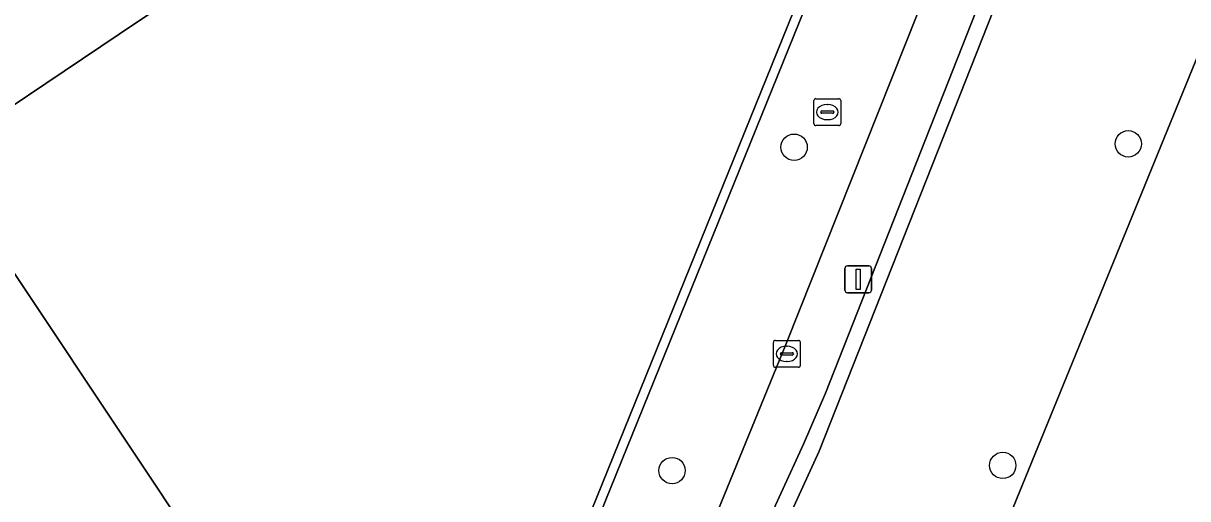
# Model space of a CAD drawing. Extents: x 161087 to 161926, y 382572 to 383873.
# Drawn here: x 161710.88 to 161754.14, y 382982.75 to 383000.4 of the extents above; entities that cross this region are included whole.
import ezdxf

# ---------------------------------------------------------------- set-up
doc = ezdxf.new("R2010")
doc.units = 0
for name, color, linetype in [('IMGEO_Boom', 7, 'Continuous'), ('IMGEO_Erf', 7, 'Continuous'), ('IMGEO_Groenvoorziening', 7, 'Continuous'), ('IMGEO_Haag', 7, 'Continuous'), ('IMGEO_Kolk', 7, 'Continuous'), ('IMGEO_Lichtmast', 7, 'Continuous'), ('IMGEO_Muur', 7, 'Continuous'), ('IMGEO_Pand', 7, 'Continuous'), ('IMGEO_Rioolput', 7, 'Continuous'), ('IMGEO_Voetpad_open', 7, 'Continuous'), ('IMGEO_Walbescherming', 7, 'Continuous'), ('IMGEO_Waterloop', 7, 'Continuous')]:
    doc.layers.add(name, color=color, linetype=linetype)

msp = doc.modelspace()

# ---------------------------------------------------------------- linework, layer by layer
at = {"layer": 'IMGEO_Boom'}
for centre in [(161751.93, 382995.927), (161739.517, 382995.802), (161734.983, 382983.795), (161747.268, 382983.986)]:
    msp.add_circle(centre, 0.489, dxfattribs=at)
at = {"layer": 'IMGEO_Erf'}
msp.add_lwpolyline([(161741.948, 383006.903), (161747.272, 383020.049), (161746.435, 383021.464), (161736.382, 383014.719), (161714.445, 383000), (161707.658, 382995.446), (161721.113, 382975.256), (161721.244, 382975.057), (161727.583, 382979.426), (161729.066, 382977.055), (161730.157, 382977.79)], close=True, dxfattribs=at)
at = {"layer": 'IMGEO_Groenvoorziening'}
for points in [[(161764.784, 383024.938), (161761.545, 383027.521), (161758.426, 383029.994), (161740.45, 382984.512), (161731.348, 382964.654), (161727.347, 382959.466), (161726.694, 382957.106), (161693.352, 382924.798), (161684.407, 382919.024), (161684.56, 382918.709), (161702.106, 382924.334), (161705.33, 382926.507), (161708.818, 382929.281), (161712.224, 382935.704), (161730.015, 382950.57), (161736.475, 382957.843), (161744.027, 382973.55), (161757.459, 383006.424)], [(161730.52, 382977.756), (161736.46, 382981.759), (161739.215, 382988.479), (161746.557, 383006.929), (161753.87, 383025.593), (161747.477, 383019.703), (161745.252, 383014.216), (161742.9, 383008.325)], [(161742.9, 383008.325), (161745.252, 383014.216), (161747.477, 383019.703), (161747.272, 383020.049), (161741.948, 383006.903), (161730.157, 382977.79), (161730.29, 382977.601), (161730.52, 382977.756)]]:
    msp.add_lwpolyline(points, close=True, dxfattribs=at)
at = {"layer": 'IMGEO_Haag'}
msp.add_lwpolyline([(161742.9, 383008.325), (161745.252, 383014.216), (161747.477, 383019.703), (161747.272, 383020.049), (161741.948, 383006.903), (161730.157, 382977.79), (161730.29, 382977.601), (161730.52, 382977.756)], close=True, dxfattribs=at)
at = {"layer": 'IMGEO_Kolk'}
for p, q in [((161738.747, 382987.703), (161738.747, 382988.555)), ((161738.822, 382988.629), (161739.674, 382988.629)), ((161739.748, 382988.555), (161739.748, 382987.703)), ((161739.006, 382988.123), (161739.006, 382988.135)), ((161739.444, 382988.086), (161739.046, 382988.086)), ((161739.049, 382988.172), (161739.447, 382988.172)), ((161739.235, 382988.409), (161739.26, 382988.409)), ((161739.49, 382988.135), (161739.49, 382988.123)), ((161739.258, 382987.849), (161739.233, 382987.849)), ((161739.674, 382987.629), (161738.822, 382987.629))]:
    msp.add_line(p, q, dxfattribs=at)
for points in [[(161738.747, 382987.703), (161738.747, 382988.555)], [(161738.822, 382988.629), (161739.674, 382988.629)], [(161739.748, 382988.555), (161739.748, 382987.703)], [(161739.674, 382987.629), (161738.822, 382987.629)]]:
    msp.add_lwpolyline(points, dxfattribs=at)
for centre, radius, start, end in [((161738.824, 382988.553), 0.0765, 91.552, 178.448), ((161738.824, 382988.553), 0.0765, 91.552, 178.448), ((161739.672, 382988.553), 0.0765, 1.552, 88.448), ((161739.672, 382988.553), 0.0765, 1.552, 88.448), ((161739.046, 382988.132), 0.0403, 85.8775, 175.7526), ((161739.043, 382988.122), 0.0366, 178.938, 274.7102), ((161739.447, 382988.129), 0.043, 264.8664, 352.4533), ((161739.451, 382988.134), 0.0386, 1.7309, 96.639), ((161738.824, 382987.705), 0.0765, 181.552, 268.448), ((161738.824, 382987.705), 0.0765, 181.552, 268.448), ((161739.672, 382987.705), 0.0765, 271.552, 358.448), ((161739.672, 382987.705), 0.0765, 271.552, 358.448)]:
    msp.add_arc(centre, radius, start, end, dxfattribs=at)
for centre, major_axis, ratio, start_param, end_param in [((161739.234, 382988.129), (-0.387, 0.002), 0.722429, 4.712389, 7.853982), ((161739.259, 382988.129), (-0.39, 0.002), 0.717154, 1.570796, 4.712389)]:
    msp.add_ellipse(centre, major_axis=major_axis, ratio=ratio, start_param=start_param, end_param=end_param, dxfattribs=at)
at = {"layer": 'IMGEO_Lichtmast'}
for p, q in [((161741.402, 382990.498), (161741.402, 382991.298)), ((161741.402, 382991.298), (161741.402, 382990.498)), ((161741.502, 382991.398), (161742.292, 382991.398)), ((161742.292, 382991.398), (161741.502, 382991.398)), ((161742.392, 382991.298), (161742.392, 382990.498)), ((161742.392, 382990.498), (161742.392, 382991.298)), ((161742.292, 382990.398), (161741.502, 382990.398)), ((161741.502, 382990.398), (161742.292, 382990.398))]:
    msp.add_line(p, q, dxfattribs=at)
msp.add_lwpolyline([(161741.822, 382991.273), (161741.972, 382991.273), (161741.972, 382990.523), (161741.822, 382990.523), (161741.822, 382991.273)], dxfattribs=at)
for centre, start, end in [((161741.502, 382991.298), 90, 180), ((161741.502, 382991.298), 90, 180), ((161742.292, 382991.298), 0, 90), ((161742.292, 382991.298), 360, 90), ((161741.502, 382990.498), 180, 270), ((161741.502, 382990.498), 180, 270), ((161742.292, 382990.498), 270, 0), ((161742.292, 382990.498), 270, 0)]:
    msp.add_arc(centre, 0.1, start, end, dxfattribs=at)
at = {"layer": 'IMGEO_Muur'}
msp.add_lwpolyline([(161740.681, 382986.664), (161739.867, 382984.771), (161730.734, 382964.893), (161726.799, 382959.834), (161726.106, 382957.452), (161692.853, 382925.234), (161684.124, 382919.605), (161684.007, 382919.846), (161683.751, 382919.765), (161684.3, 382918.626), (161684.56, 382918.709), (161684.407, 382919.024), (161693.352, 382924.798), (161726.694, 382957.106), (161727.347, 382959.466), (161731.348, 382964.654), (161740.45, 382984.512), (161758.426, 383029.994), (161757.921, 383030.385)], close=True, dxfattribs=at)
at = {"layer": 'IMGEO_Pand'}
msp.add_lwpolyline([(161707.658, 382995.446), (161714.445, 383000), (161736.382, 383014.719), (161746.435, 383021.464), (161742.665, 383027.087), (161741.711, 383028.509), (161730.515, 383045.208), (161707.81, 383030.012), (161705.312, 383028.34), (161691.701, 383019.23), (161704.603, 383000)], close=True, dxfattribs=at)
at = {"layer": 'IMGEO_Rioolput'}
for p, q in [((161740.326, 382997.604), (161741.178, 382997.604)), ((161740.251, 382996.678), (161740.251, 382997.53)), ((161740.739, 382997.384), (161740.764, 382997.384)), ((161741.252, 382997.53), (161741.252, 382996.678)), ((161740.51, 382997.098), (161740.51, 382997.11)), ((161740.948, 382997.061), (161740.55, 382997.061)), ((161740.553, 382997.147), (161740.951, 382997.147)), ((161740.762, 382996.824), (161740.737, 382996.824)), ((161740.994, 382997.11), (161740.994, 382997.098)), ((161741.178, 382996.604), (161740.326, 382996.604))]:
    msp.add_line(p, q, dxfattribs=at)
for points in [[(161740.326, 382997.604), (161741.178, 382997.604)], [(161740.251, 382996.678), (161740.251, 382997.53)], [(161741.252, 382997.53), (161741.252, 382996.678)], [(161741.178, 382996.604), (161740.326, 382996.604)]]:
    msp.add_lwpolyline(points, dxfattribs=at)
for centre, radius, start, end in [((161740.328, 382997.528), 0.0765, 91.552, 178.448), ((161740.328, 382997.528), 0.0765, 91.552, 178.448), ((161741.176, 382997.528), 0.0765, 1.552, 88.448), ((161741.176, 382997.528), 0.0765, 1.552, 88.448), ((161740.55, 382997.107), 0.0403, 85.8775, 175.7526), ((161740.547, 382997.097), 0.0366, 178.938, 274.7102), ((161740.951, 382997.104), 0.043, 264.8664, 352.4533), ((161740.955, 382997.109), 0.0386, 1.7309, 96.639), ((161740.328, 382996.68), 0.0765, 181.552, 268.448), ((161740.328, 382996.68), 0.0765, 181.552, 268.448), ((161741.176, 382996.68), 0.0765, 271.552, 358.448), ((161741.176, 382996.68), 0.0765, 271.552, 358.448)]:
    msp.add_arc(centre, radius, start, end, dxfattribs=at)
for centre, major_axis, ratio, start_param, end_param in [((161740.738, 382997.104), (-0.387, 0.002), 0.722429, 4.712389, 7.853982), ((161740.763, 382997.104), (-0.39, 0.002), 0.717154, 1.570796, 4.712389)]:
    msp.add_ellipse(centre, major_axis=major_axis, ratio=ratio, start_param=start_param, end_param=end_param, dxfattribs=at)
at = {"layer": 'IMGEO_Voetpad_open'}
for points in [[(161692.853, 382925.234), (161726.106, 382957.452), (161726.799, 382959.834), (161730.734, 382964.893), (161739.867, 382984.771), (161740.681, 382986.664), (161757.921, 383030.385)], [(161688.611, 383014.912), (161689.471, 383013.631), (161692.007, 383015.362), (161695.26, 383010.482), (161692.76, 383008.731), (161694.015, 383006.861), (161695.711, 383008.073), (161699.025, 383003.208), (161697.262, 383002.023), (161698.485, 383000.202), (161700.169, 383001.386), (161703.482, 382996.552), (161701.717, 382995.339), (161711.324, 382980.879), (161718.85, 382969.89), (161722.863, 382972.595), (161722.735, 382972.789), (161721.436, 382974.765), (161721.244, 382975.057), (161721.113, 382975.256), (161707.658, 382995.446), (161704.603, 383000)], [(161746.557, 383006.929), (161739.215, 382988.479), (161736.46, 382981.759), (161736.2, 382981.092), (161733.826, 382975.297), (161734.042, 382975.175), (161730.313, 382967.732), (161730.554, 382967.627), (161729.404, 382965.435), (161728.111, 382963.342), (161725.616, 382959.902), (161725.511, 382960.056), (161720.259, 382956.518), (161707.418, 382944.406)]]:
    msp.add_lwpolyline(points, dxfattribs=at)
at = {"layer": 'IMGEO_Walbescherming'}
msp.add_lwpolyline([(161684.56, 382918.709), (161702.106, 382924.334), (161705.33, 382926.507), (161708.818, 382929.281), (161712.224, 382935.704), (161730.015, 382950.57), (161736.475, 382957.843), (161744.027, 382973.55), (161757.459, 383006.424), (161764.784, 383024.938)], dxfattribs=at)
at = {"layer": 'IMGEO_Waterloop'}
msp.add_lwpolyline([(161768.16, 383034.068), (161766.686, 383030.084), (161766.594, 383029.834), (161765.618, 383027.194), (161764.889, 383025.222), (161764.784, 383024.938), (161757.459, 383006.424), (161744.027, 382973.55), (161736.475, 382957.843), (161730.015, 382950.57), (161712.224, 382935.704), (161708.818, 382929.281), (161705.33, 382926.507), (161702.106, 382924.334), (161684.56, 382918.709), (161684.3, 382918.626), (161679.531, 382916.561), (161676.869, 382915.408), (161673.789, 382914.075), (161673.522, 382913.959), (161660.102, 382908.373)], dxfattribs=at)

doc.saveas('drawing.dxf')
